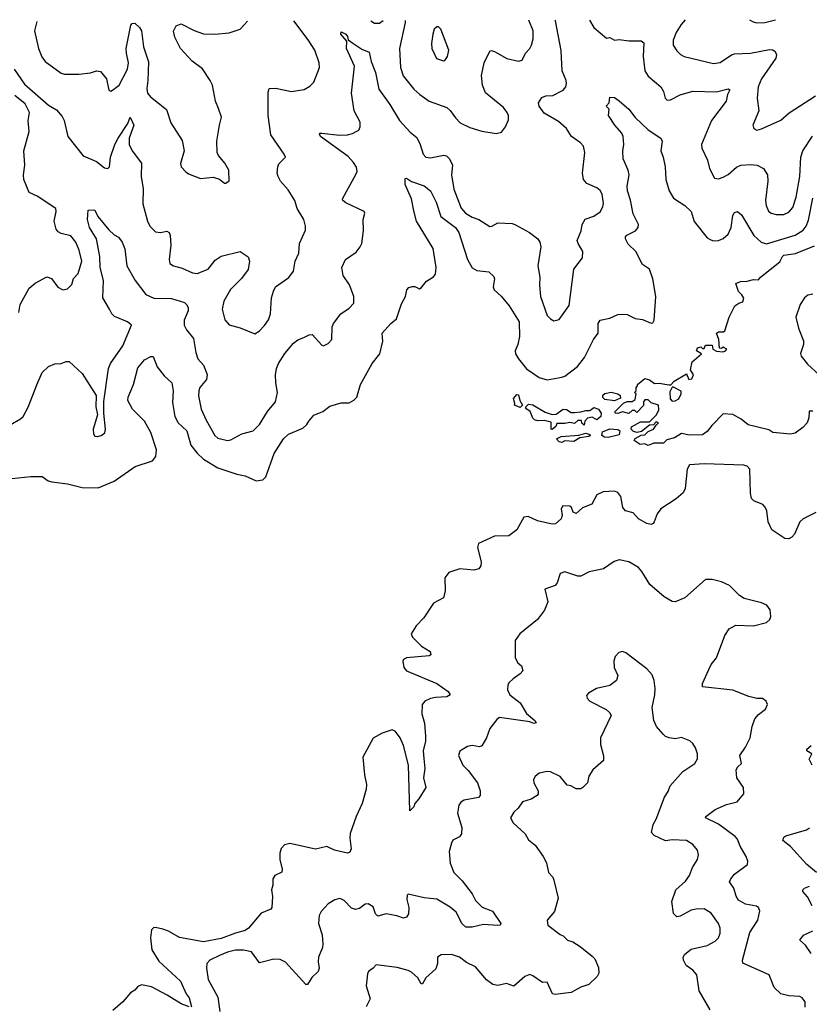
# Model space of a CAD drawing. Extents: x 2199565 to 2323334, y 894172 to 1018966.
# Tile 259 of 440: x 2228935 to 2233874, y 1011830 to 1017985. Entities that reach past the tile are written whole.
import ezdxf

# ---------------------------------------------------------------- set-up
doc = ezdxf.new("R2010")
doc.units = 0

msp = doc.modelspace()

# ---------------------------------------------------------------- linework, layer by layer
at = {"layer": '0CON10XD'}
for points in [[(2228900, 1017675), (2228965, 1017582), (2229115, 1017451.1), (2229165, 1017421.1), (2229199.8, 1017379.8), (2229212.5, 1017355), (2229235.6, 1017255), (2229332.7, 1017132.7), (2229415, 1017097.5), (2229465, 1017058), (2229486.7, 1017055), (2229495.8, 1017065), (2229503.6, 1017125), (2229530.7, 1017205), (2229550.3, 1017245), (2229610.9, 1017335), (2229625, 1017376.2), (2229648.2, 1017325), (2229618.9, 1017245), (2229620, 1017205), (2229639.2, 1017165), (2229697.8, 1017087.8), (2229694.5, 1017005), (2229708.3, 1016928.3), (2229705.9, 1016834.1), (2229733.8, 1016725), (2229748.1, 1016695), (2229785, 1016658.1), (2229815, 1016653.6), (2229855, 1016662.5), (2229870, 1016655), (2229876.9, 1016635), (2229880.6, 1016575), (2229869.2, 1016485), (2229875, 1016461.2), (2229897, 1016447), (2229952.1, 1016432.1), (2230015, 1016402.9), (2230045, 1016397.5), (2230113.8, 1016425), (2230157.8, 1016482.2), (2230195, 1016505.6), (2230315, 1016536.2), (2230365, 1016502.5), (2230372.5, 1016475), (2230365, 1016423.3), (2230322.8, 1016367.2), (2230252.9, 1016297.1), (2230210.9, 1016225), (2230201.5, 1016175), (2230218.3, 1016108.3), (2230245, 1016076.9), (2230315, 1016058.2), (2230405, 1016021.4), (2230432, 1016038), (2230466.2, 1016073.8), (2230491.4, 1016108.6), (2230504.5, 1016145), (2230509.6, 1016245), (2230522.2, 1016287.8), (2230536, 1016315), (2230617.4, 1016372.6), (2230647.2, 1016412.8), (2230658.1, 1016475), (2230680.6, 1016525), (2230685.7, 1016585), (2230721.7, 1016668.3), (2230721.9, 1016695), (2230711.4, 1016735), (2230671.1, 1016805), (2230655.7, 1016855), (2230615, 1016922), (2230566, 1016975), (2230552, 1017005), (2230546, 1017025), (2230548.8, 1017065), (2230556.2, 1017083.8), (2230596.7, 1017125), (2230590, 1017145), (2230505.8, 1017265.8), (2230490, 1017385), (2230488.3, 1017531.7), (2230495.8, 1017554.2), (2230535, 1017556.7), (2230635, 1017535.8), (2230715, 1017548), (2230750.3, 1017569.7), (2230773.8, 1017595), (2230809.4, 1017685), (2230807.1, 1017715), (2230780, 1017795), (2230739.1, 1017859.1), (2230649.5, 1017977.1)], [(2229041.7, 1017973.1), (2229028.2, 1017915), (2229051.8, 1017805), (2229072.6, 1017752.6), (2229093.8, 1017723.8), (2229195, 1017650), (2229215, 1017644.3), (2229305, 1017643.1), (2229377.6, 1017652.4), (2229415, 1017664), (2229440.5, 1017660.5), (2229478, 1017615), (2229493.3, 1017545), (2229505, 1017537.5), (2229515, 1017543.3), (2229558, 1017575), (2229609.1, 1017675), (2229615.3, 1017715), (2229602.1, 1017775), (2229601.5, 1017805), (2229630, 1017950), (2229639.3, 1017960.7), (2229655, 1017963.3), (2229685, 1017936.2), (2229696, 1017915), (2229709.6, 1017815), (2229740.2, 1017720.2), (2229737.5, 1017605), (2229730.4, 1017555), (2229734.4, 1017525), (2229752.2, 1017502.2), (2229852.5, 1017422.5), (2229880.3, 1017340.3), (2229950.3, 1017230.3), (2229962.9, 1017165), (2229940, 1017085), (2229945.6, 1017065.6), (2229975, 1017033.3), (2229991.4, 1017021.4), (2230065, 1016992.5), (2230145, 1017001.2), (2230185, 1016987.5), (2230215, 1016962.5), (2230225, 1016962.5), (2230245, 1016977.5), (2230243.3, 1017045), (2230217.9, 1017087.9), (2230177.5, 1017135), (2230169.4, 1017155), (2230168.6, 1017225), (2230184, 1017325), (2230198, 1017375), (2230178.9, 1017428.9), (2230160.6, 1017475), (2230141.9, 1017575), (2230127.1, 1017605), (2230078.1, 1017678.1), (2230014.3, 1017725), (2229941.4, 1017805), (2229905.8, 1017875), (2229897.7, 1017912.3), (2229914.3, 1017945.7), (2229945, 1017958), (2230026.4, 1017916.4), (2230085, 1017895.6), (2230155, 1017894.5), (2230245, 1017902.9), (2230315, 1017926.2), (2230360, 1017975), (2230360.2, 1017976.3)], [(2231132.2, 1017978.3), (2231155, 1017963.3), (2231185, 1017963.6), (2231208.8, 1017978.5)], [(2231346.9, 1017978.8), (2231345, 1017966.7), (2231309.7, 1017805), (2231317.1, 1017685), (2231333.4, 1017633.4), (2231400.5, 1017550.5), (2231437.1, 1017517.1), (2231495.3, 1017475.3), (2231606, 1017435), (2231627.5, 1017417.5), (2231660.6, 1017370.6), (2231690.4, 1017340.4), (2231750.7, 1017310.7), (2231825, 1017288.5), (2231915, 1017273.1), (2231948.7, 1017281.3), (2231974, 1017315), (2231992, 1017358), (2231991.9, 1017385), (2231983.3, 1017405), (2231961.9, 1017435), (2231847.8, 1017527.8), (2231828.9, 1017575), (2231822.7, 1017635), (2231840.9, 1017715), (2231875, 1017788), (2231885, 1017792.5), (2231905, 1017785.7), (2231981.7, 1017741.7), (2232055, 1017726.2), (2232077.7, 1017732.3), (2232098.8, 1017775), (2232126.2, 1017805), (2232136, 1017825), (2232146.2, 1017865), (2232145.8, 1017914.2), (2232119.4, 1017980.7)], [(2232308.9, 1016111.1), (2232371.4, 1016198.6), (2232400.9, 1016425), (2232454.2, 1016495.8), (2232456.2, 1016535), (2232427.5, 1016585), (2232422.5, 1016605), (2232445.8, 1016665), (2232453.3, 1016705), (2232472.5, 1016737.5), (2232525, 1016756.2), (2232565, 1016783.8), (2232583.1, 1016815), (2232586.5, 1016835), (2232577.1, 1016895), (2232566.4, 1016916.4), (2232545, 1016932.9), (2232481.3, 1016961.3), (2232460.8, 1016985), (2232456, 1017025), (2232468.8, 1017155), (2232461.2, 1017195), (2232443.3, 1017215), (2232386.2, 1017255), (2232355.7, 1017305), (2232305, 1017348.8), (2232215, 1017400), (2232184.2, 1017445), (2232180, 1017465), (2232201.2, 1017498.8), (2232225, 1017509.5), (2232269.7, 1017509.7), (2232335, 1017544.4), (2232350, 1017565), (2232354.5, 1017585), (2232353.3, 1017605), (2232328.5, 1017665), (2232321.7, 1017791.7), (2232286.6, 1017976.6), (2232284.5, 1017981.1)], [(2232497.8, 1017981.7), (2232526.7, 1017936.7), (2232605, 1017868.8), (2232625, 1017873.3), (2232655, 1017856.2), (2232685, 1017860.6), (2232745, 1017851.4), (2232773.1, 1017853.1), (2232822.2, 1017852.2), (2232839.5, 1017839.5), (2232834.4, 1017755), (2232845.4, 1017665.4), (2232865, 1017632), (2232944, 1017565), (2232961.2, 1017535), (2232971.2, 1017495), (2232985, 1017482), (2233005, 1017484), (2233065, 1017515.6), (2233145, 1017537.8), (2233293.6, 1017533.6), (2233365, 1017552.9), (2233376.2, 1017546.2), (2233362.6, 1017517.4), (2233353.1, 1017475), (2233262.2, 1017355), (2233199.2, 1017205), (2233201.7, 1017181.7), (2233237.3, 1017107.3), (2233249.2, 1017055), (2233280, 1016995), (2233305, 1016990), (2233335, 1017000.6), (2233365, 1017017.1), (2233417.8, 1017062.2), (2233445, 1017074.4), (2233505, 1017079.5), (2233546.7, 1017075), (2233586, 1017055), (2233611.9, 1017015), (2233614.5, 1016975), (2233598.5, 1016855), (2233602.9, 1016822.9), (2233618.5, 1016788.5), (2233635, 1016775.7), (2233667, 1016767), (2233715, 1016767.8), (2233745, 1016782.2), (2233769.9, 1016810.1), (2233791.1, 1016875), (2233813.9, 1017005), (2233820, 1017125), (2233832.9, 1017165), (2233893, 1017257)], [(2233097.8, 1017983.2), (2233071.8, 1017955), (2233041.2, 1017905), (2233022.6, 1017857.4), (2233022.5, 1017825), (2233045, 1017790.8), (2233067.4, 1017767.4), (2233091.2, 1017755), (2233275, 1017710.5), (2233315, 1017716.9), (2233386, 1017764), (2233405, 1017770.4), (2233505, 1017776.2), (2233625, 1017798.9), (2233645, 1017795.6), (2233660, 1017785), (2233669.2, 1017765), (2233664.3, 1017745), (2233574.7, 1017615.3), (2233553.9, 1017565), (2233547.9, 1017495), (2233557.1, 1017415), (2233520.8, 1017325), (2233526.2, 1017305), (2233545, 1017294.2), (2233575, 1017301.4), (2233695, 1017355.6), (2233747.6, 1017402.4), (2233911.7, 1017508.3)], [(2233499.6, 1017984.2), (2233522.1, 1017972.1), (2233545, 1017965.5), (2233595, 1017967.8), (2233661.1, 1017984.6)], [(2228875, 1015452.9), (2228940.7, 1015489.3), (2228957.1, 1015505), (2228988, 1015562), (2229042.5, 1015702.5), (2229075, 1015780), (2229115, 1015816.9), (2229155, 1015834), (2229195, 1015836.2), (2229225, 1015848), (2229245, 1015848.8), (2229325, 1015774), (2229414.2, 1015635), (2229411.9, 1015565), (2229422, 1015515), (2229394.2, 1015425), (2229396.2, 1015395), (2229405, 1015381.2), (2229421.7, 1015378.3), (2229445, 1015386.2), (2229467, 1015403), (2229472, 1015425), (2229460.8, 1015525), (2229461.3, 1015598.7), (2229490.4, 1015805), (2229503.5, 1015835), (2229580.8, 1015945), (2229634, 1016075), (2229609.2, 1016095), (2229528.5, 1016128.5), (2229511.9, 1016145), (2229495.8, 1016175), (2229454.6, 1016245), (2229459.7, 1016355), (2229437.7, 1016435), (2229435.9, 1016505), (2229416.2, 1016615), (2229372.7, 1016685), (2229358.2, 1016735), (2229364, 1016795), (2229396.8, 1016796.8), (2229405, 1016793.3), (2229424.3, 1016754.2), (2229491.7, 1016671.7), (2229525, 1016639.2), (2229553.8, 1016625), (2229575, 1016593.3), (2229593, 1016553), (2229605.6, 1016445), (2229658.2, 1016355), (2229725, 1016266.9), (2229775, 1016243.5), (2229885, 1016242.2), (2229965, 1016216.2), (2229979.1, 1016205), (2229989.1, 1016185), (2229989.5, 1016165), (2229962.9, 1016107.1), (2229964.5, 1016074.5), (2229977.5, 1016045), (2230022, 1015992), (2230036, 1015905), (2230049.2, 1015865), (2230084.2, 1015824.2), (2230106.6, 1015766.6), (2230102.9, 1015735), (2230061.1, 1015685), (2230054.5, 1015665), (2230053.8, 1015633.8), (2230070.7, 1015550.7), (2230100.7, 1015480.7), (2230154.7, 1015384.7), (2230175, 1015368.9), (2230235, 1015354.3), (2230255, 1015357.5), (2230323.6, 1015396.4), (2230395, 1015415.6), (2230435.5, 1015455), (2230484.1, 1015535.9), (2230534.3, 1015595), (2230547.8, 1015655), (2230536.9, 1015715), (2230535.7, 1015765.7), (2230541.1, 1015805), (2230554.5, 1015835), (2230592.3, 1015897.7), (2230647.4, 1015962.6), (2230675, 1015984.3), (2230712.7, 1015997.3), (2230745, 1016013.8), (2230765, 1016016.2), (2230825, 1015950), (2230835, 1015946.7), (2230865, 1015961.2), (2230887.5, 1015985), (2230890, 1016065), (2230896.7, 1016085), (2230944.3, 1016145.7), (2230995, 1016181.2), (2231025, 1016212.5), (2231024, 1016255), (2230997, 1016327), (2230958, 1016385), (2230949.2, 1016435), (2230973.8, 1016485), (2231039.3, 1016530.7), (2231065.5, 1016564.5), (2231074.4, 1016585.6), (2231086.1, 1016666.1), (2231084, 1016735), (2231093.3, 1016775), (2231090, 1016785), (2230975, 1016840), (2230956.2, 1016855), (2230954, 1016865), (2231039.8, 1017020.2), (2231045.6, 1017035), (2231042, 1017062), (2231022.8, 1017092.8), (2230988.6, 1017128.6), (2230816.2, 1017255), (2230810.5, 1017269.5), (2230814.5, 1017275.5), (2230825.5, 1017275.5), (2230935, 1017261.9), (2230985, 1017265.5), (2231017.4, 1017272.6), (2231043.2, 1017286.8), (2231056, 1017295), (2231065.5, 1017315), (2231064.5, 1017345), (2231027.6, 1017415), (2231010, 1017525), (2231030, 1017695), (2230978, 1017805), (2230980.7, 1017850.7), (2230944.4, 1017895), (2230945, 1017908.8), (2230975, 1017894.2), (2230985, 1017880), (2230988.8, 1017858.8), (2231017.7, 1017837.7), (2231075, 1017800.6), (2231120.9, 1017780.9), (2231132.7, 1017722.7), (2231161.2, 1017655), (2231180.6, 1017550.6), (2231250.5, 1017455), (2231311.1, 1017355), (2231377.5, 1017282.5), (2231418.6, 1017248.6), (2231440, 1017205), (2231458.1, 1017145), (2231475, 1017124.4), (2231505, 1017120.5), (2231587, 1017137), (2231605, 1017133.3), (2231623.3, 1017115), (2231641.5, 1017075), (2231636.6, 1017015), (2231649.6, 1016925), (2231696.3, 1016806.3), (2231723.5, 1016775), (2231765, 1016750), (2231806.2, 1016735), (2231875, 1016692.5), (2231887, 1016693), (2231925, 1016714), (2232015, 1016710.8), (2232032.5, 1016705), (2232124.4, 1016654.4), (2232176, 1016615), (2232189.2, 1016595), (2232194.2, 1016565), (2232175.6, 1016445), (2232187.8, 1016375), (2232185.6, 1016325), (2232193.3, 1016255), (2232235, 1016136), (2232255, 1016114), (2232275, 1016102.5), (2232308.9, 1016111.1)], [(2231585, 1017726.7), (2231595, 1017730), (2231610, 1017755), (2231618.8, 1017795), (2231570, 1017925), (2231555, 1017940), (2231545, 1017940), (2231527.5, 1017925), (2231520, 1017895), (2231510.8, 1017835), (2231512.9, 1017805), (2231542.3, 1017742.3), (2231585, 1017726.7)], [(2228930, 1016155), (2228937.1, 1016205), (2228994.5, 1016305.5), (2229031.3, 1016338.7), (2229105, 1016377.5), (2229135, 1016367.5), (2229173.7, 1016313.7), (2229205, 1016295.8), (2229235, 1016302), (2229260.3, 1016329.7), (2229272.2, 1016367.8), (2229301.7, 1016398.3), (2229323.1, 1016475), (2229307.5, 1016545), (2229285.6, 1016595), (2229255, 1016634), (2229195, 1016648.6), (2229175, 1016659.2), (2229163.6, 1016675), (2229151.5, 1016725), (2229163.5, 1016785), (2229161.9, 1016805), (2229045, 1016882.1), (2228995, 1016904.3), (2228961.5, 1016985), (2228958.2, 1017015), (2228967.5, 1017075), (2228961.2, 1017165), (2228994.6, 1017285.4), (2228988.6, 1017355), (2228995.7, 1017405), (2228968.8, 1017458.8), (2228905, 1017511.2)], [(2232732.2, 1016637.8), (2232786.9, 1016665), (2232803.3, 1016685), (2232805.5, 1016704.5), (2232772.1, 1016772.1), (2232755.8, 1016855.8), (2232736.2, 1016915), (2232735.4, 1016945), (2232747.7, 1017015), (2232740.4, 1017045), (2232708.9, 1017115), (2232706.9, 1017165), (2232713.1, 1017205), (2232708.9, 1017255), (2232701.4, 1017275), (2232657.1, 1017325), (2232618, 1017385), (2232622.5, 1017425), (2232603.3, 1017445), (2232622.5, 1017465), (2232625, 1017500), (2232655, 1017498.8), (2232685, 1017477.5), (2232745, 1017425.6), (2232785, 1017372.9), (2232865, 1017296.9), (2232944.4, 1017244.4), (2232952.5, 1017225), (2232945.6, 1017165), (2232959.5, 1017125), (2232971.1, 1017065), (2232976.5, 1016985), (2232996.5, 1016915), (2233025, 1016869.4), (2233095, 1016822.5), (2233135, 1016786), (2233153, 1016723), (2233235, 1016622), (2233258.3, 1016608.3), (2233275, 1016602.5), (2233305, 1016604), (2233335, 1016617.5), (2233366.3, 1016643.7), (2233384.3, 1016685), (2233395, 1016760), (2233405, 1016780), (2233424.1, 1016785.9), (2233448.9, 1016765), (2233526.4, 1016635), (2233573.2, 1016593.2), (2233605, 1016582.9), (2233785, 1016637.1), (2233835, 1016668.5), (2233853.1, 1016695), (2233867.5, 1016732.5), (2233895, 1016869.5)], [(2228885, 1015116.2), (2229005, 1015130), (2229075, 1015128.8), (2229113, 1015103), (2229135.7, 1015095.7), (2229235, 1015084.2), (2229325, 1015060.8), (2229425, 1015057.8), (2229525, 1015100), (2229657.6, 1015192.4), (2229765, 1015227.8), (2229786.5, 1015255), (2229790.4, 1015295), (2229755.3, 1015405), (2229714.7, 1015474.7), (2229639.7, 1015549.7), (2229611.4, 1015605), (2229612.9, 1015625), (2229646.4, 1015703.6), (2229675, 1015808.8), (2229715, 1015858.8), (2229755, 1015880), (2229769.3, 1015879.3), (2229795.5, 1015815.5), (2229838.4, 1015758.4), (2229886.5, 1015715), (2229895.5, 1015665), (2229891.3, 1015591.3), (2229904.7, 1015505), (2229925.7, 1015465.7), (2229980.4, 1015415), (2230006.2, 1015325), (2230044.6, 1015275), (2230085, 1015236.9), (2230175, 1015182.7), (2230293.3, 1015143.3), (2230345, 1015133.8), (2230415, 1015101.5), (2230455, 1015108.8), (2230475, 1015128.1), (2230526.5, 1015273.5), (2230585.9, 1015364.1), (2230615.4, 1015394.6), (2230705, 1015431.8), (2230731.5, 1015455), (2230744, 1015476), (2230775, 1015511.9), (2230830, 1015535), (2230875, 1015568.8), (2230945, 1015588.8), (2230995, 1015589.2), (2231024.3, 1015605.7), (2231043.8, 1015625), (2231067.5, 1015705), (2231140, 1015835), (2231187.5, 1015895), (2231205.8, 1015975), (2231201.2, 1016025), (2231256, 1016085), (2231292, 1016115), (2231322.3, 1016207.7), (2231347.5, 1016255), (2231356.7, 1016295), (2231369.5, 1016310.5), (2231392.7, 1016317.3), (2231407.1, 1016317.1), (2231435, 1016302.5), (2231445, 1016307.5), (2231480.3, 1016349.7), (2231522.4, 1016377.6), (2231535, 1016394), (2231540.8, 1016435), (2231522, 1016555), (2231417.5, 1016725), (2231399.5, 1016789.5), (2231385.4, 1016865), (2231345.5, 1016955), (2231345, 1016992.5), (2231355, 1016993.8), (2231385, 1016973.3), (2231465, 1016945.7), (2231504.2, 1016915), (2231539.2, 1016845), (2231570, 1016755), (2231660.4, 1016685), (2231682.1, 1016655), (2231736.3, 1016486.3), (2231764.3, 1016434.3), (2231795, 1016416.2), (2231869.2, 1016409.2), (2231899.8, 1016379.8), (2231904.4, 1016365), (2231895.6, 1016315.6), (2231902.9, 1016295), (2231947, 1016257), (2231996, 1016195), (2232057.9, 1016095), (2232061.5, 1016005), (2232050.8, 1015955), (2232034.1, 1015914.1), (2232036.2, 1015895), (2232054, 1015865), (2232105, 1015802), (2232185, 1015747.8), (2232235, 1015734.4), (2232325, 1015750), (2232345, 1015757.1), (2232423.1, 1015816.9), (2232467.8, 1015872.2), (2232524.4, 1015985), (2232552.9, 1016025), (2232552.2, 1016085), (2232565, 1016106), (2232625, 1016118.6), (2232675, 1016141.1), (2232705, 1016143.5), (2232735, 1016140.9), (2232785, 1016117.1), (2232830.5, 1016110.5), (2232885, 1016087.5), (2232895, 1016090), (2232903.6, 1016106.4), (2232914.4, 1016255), (2232894.3, 1016365), (2232874.3, 1016424.3), (2232831.2, 1016455), (2232789.2, 1016535), (2232740.8, 1016580.8), (2232724.5, 1016615), (2232723.6, 1016626.4), (2232732.2, 1016637.8)], [(2233895, 1015537.5), (2233871.7, 1015538.3), (2233870, 1015495), (2233860, 1015465), (2233832.5, 1015435), (2233785, 1015399.2), (2233755, 1015394.2), (2233645, 1015403.3), (2233620, 1015420), (2233492.1, 1015452.1), (2233448.3, 1015488.3), (2233395, 1015517.5), (2233335, 1015520), (2233262.9, 1015447.1), (2233235, 1015410), (2233205, 1015390), (2233125, 1015386.7), (2233075, 1015398), (2233029.4, 1015370.6), (2232982, 1015358), (2232961.7, 1015338.3), (2232901.7, 1015338.3), (2232865, 1015322), (2232845, 1015332.5), (2232815, 1015330), (2232777.5, 1015355), (2232783.9, 1015366.1), (2232821.7, 1015388.3), (2232845, 1015390), (2232865, 1015410), (2232900, 1015425), (2232915, 1015450), (2232930, 1015465), (2232915, 1015470), (2232898.3, 1015451.7), (2232875, 1015450), (2232825, 1015410), (2232796.7, 1015403.3), (2232775, 1015410), (2232760, 1015425), (2232760.7, 1015439.3), (2232818.3, 1015471.7), (2232875, 1015470), (2232917.5, 1015515), (2232932.5, 1015545), (2232930, 1015575), (2232885, 1015590), (2232865, 1015607.5), (2232845, 1015607.5), (2232837.5, 1015595), (2232837.5, 1015572.5), (2232795, 1015530), (2232781.7, 1015541.7), (2232765, 1015542.5), (2232745, 1015522.5), (2232705, 1015533.3), (2232675, 1015522), (2232660, 1015525), (2232660, 1015535), (2232711.7, 1015588.3), (2232735, 1015597.5), (2232765, 1015597.5), (2232785, 1015610), (2232790, 1015645), (2232780, 1015655), (2232790, 1015665), (2232790, 1015685), (2232800, 1015695), (2232800, 1015705), (2232845, 1015742.5), (2232875, 1015732.5), (2232905, 1015710), (2232935, 1015712.5), (2232995, 1015702.5), (2233007, 1015703), (2233027.5, 1015725), (2233105, 1015770), (2233120, 1015735), (2233139.3, 1015740.7), (2233150, 1015765), (2233130, 1015795), (2233140, 1015845), (2233200, 1015895), (2233167.5, 1015915), (2233175, 1015932.5), (2233195, 1015940), (2233205, 1015930), (2233215, 1015930), (2233225, 1015950), (2233265, 1015950), (2233270, 1015925), (2233293, 1015913), (2233335, 1015907.5), (2233350, 1015915), (2233357.5, 1015925), (2233335, 1015937.5), (2233325, 1015930), (2233311.7, 1015931.7), (2233306.7, 1015985), (2233292.5, 1016025), (2233305, 1016032.5), (2233337, 1016033), (2233345, 1016040), (2233372.5, 1016125), (2233407.5, 1016195), (2233432.5, 1016212.5), (2233458.8, 1016221.2), (2233463, 1016243), (2233452.5, 1016265), (2233430, 1016285), (2233413.3, 1016335), (2233442.3, 1016347.7), (2233485, 1016350), (2233525, 1016360), (2233555, 1016357.5), (2233567.5, 1016375), (2233690, 1016470), (2233705, 1016504.2), (2233715, 1016511.8), (2233787.5, 1016522.5), (2233905, 1016570.8)], [(2233895, 1016268.9), (2233865, 1016261.9), (2233842.9, 1016245), (2233815.8, 1016205), (2233790, 1016125), (2233805.5, 1016055.5), (2233836.9, 1015976.9), (2233836.6, 1015953.4), (2233818.3, 1015898.3), (2233821.7, 1015881.7), (2233861.4, 1015831.4), (2233935, 1015763.8)], [(2233015, 1015600), (2233035, 1015602.5), (2233057.5, 1015615), (2233072.5, 1015645), (2233071.7, 1015661.7), (2233025, 1015687.5), (2233015, 1015687.5), (2233000.7, 1015659.3), (2233002.5, 1015615), (2233015, 1015600)], [(2232065, 1015560), (2232030, 1015575), (2232032.5, 1015585), (2232023.6, 1015616.4), (2232045, 1015642.5), (2232055, 1015640), (2232062.5, 1015605), (2232080, 1015575), (2232065, 1015560)], [(2232655, 1015602.5), (2232595, 1015610), (2232583, 1015623), (2232583, 1015637), (2232595, 1015647.5), (2232635, 1015656.7), (2232675, 1015646.7), (2232690, 1015635), (2232691.7, 1015618.3), (2232655, 1015602.5)], [(2232265, 1015422.5), (2232260, 1015425), (2232258.3, 1015468.3), (2232215, 1015480), (2232175, 1015477.5), (2232155, 1015482.5), (2232143.6, 1015493.6), (2232127.5, 1015535), (2232100, 1015555), (2232100, 1015565), (2232118.3, 1015581.7), (2232145, 1015576.2), (2232221.4, 1015531.4), (2232265, 1015516.2), (2232290.7, 1015519.3), (2232335, 1015550), (2232355, 1015547.5), (2232385, 1015530), (2232405, 1015530), (2232445, 1015532.5), (2232475, 1015542.5), (2232501.7, 1015541.7), (2232525, 1015560), (2232555, 1015550), (2232572.5, 1015525), (2232570, 1015505), (2232545, 1015482.5), (2232515, 1015500), (2232486.4, 1015493.6), (2232470, 1015475), (2232465, 1015450), (2232451.7, 1015461.7), (2232448.3, 1015478.3), (2232425, 1015480), (2232405, 1015460), (2232375, 1015467.5), (2232345, 1015460), (2232295, 1015460), (2232288.3, 1015441.7), (2232265, 1015422.5)], [(2232325, 1015342.5), (2232310, 1015345), (2232292.5, 1015365), (2232320.7, 1015379.3), (2232431.7, 1015388.3), (2232475, 1015400), (2232501.7, 1015391.7), (2232502.5, 1015385), (2232495, 1015380), (2232438.3, 1015371.7), (2232401.7, 1015348.3), (2232345, 1015352.5), (2232325, 1015342.5)], [(2232615, 1015373.6), (2232592.5, 1015375), (2232576.7, 1015385), (2232580.8, 1015409.2), (2232625, 1015426.2), (2232675, 1015422.5), (2232688.6, 1015415), (2232685, 1015389.2), (2232615, 1015373.6)], [(2233913.3, 1014905), (2233835.6, 1014864.4), (2233815, 1014846), (2233780.5, 1014769.5), (2233765, 1014750), (2233745, 1014738.8), (2233721.4, 1014741.4), (2233640, 1014795), (2233617.1, 1014845), (2233607.5, 1014915), (2233598.1, 1014938.1), (2233583.3, 1014953.3), (2233527.2, 1014977.2), (2233512.5, 1014992.5), (2233504.7, 1015025), (2233501.2, 1015175), (2233485, 1015194.7), (2233465, 1015199.5), (2233215, 1015208.3), (2233125, 1015201.6), (2233109.8, 1015175), (2233096.3, 1015055), (2233085, 1015026.7), (2233040.2, 1014989.8), (2232945, 1014928), (2232921.2, 1014895), (2232904, 1014846), (2232898, 1014835), (2232885, 1014830), (2232857.5, 1014835), (2232805.5, 1014865.5), (2232771.1, 1014901.1), (2232722.9, 1014915), (2232708.2, 1014935), (2232694.2, 1015005), (2232675, 1015030), (2232655, 1015037.5), (2232585, 1015033.8), (2232543.8, 1015015), (2232514.1, 1014955.9), (2232455.8, 1014934.2), (2232415, 1014897.5), (2232396.7, 1014906.7), (2232386, 1014935), (2232375, 1014943.8), (2232332.5, 1014945), (2232322.3, 1014927.7), (2232328.8, 1014885), (2232321.2, 1014865), (2232287, 1014833), (2232265, 1014831.9), (2232173.1, 1014853.1), (2232115, 1014879.2), (2232087.5, 1014875), (2232044.5, 1014795.5), (2231995, 1014758), (2231905, 1014756.2), (2231805, 1014710), (2231797.5, 1014685), (2231821.4, 1014595), (2231818.3, 1014571.7), (2231806.9, 1014553.1), (2231775, 1014544.4), (2231687.8, 1014552.2), (2231618.3, 1014528.3), (2231594.2, 1014495), (2231596.7, 1014415), (2231585, 1014371.2), (2231522.6, 1014337.4), (2231463.5, 1014245), (2231415, 1014195.6), (2231382.5, 1014145), (2231390.8, 1014125), (2231448.9, 1014068.9), (2231503.3, 1014035), (2231506.2, 1014015), (2231495, 1014008.8), (2231355, 1013995.6), (2231336.2, 1013985), (2231331.2, 1013975), (2231336.7, 1013935), (2231353.3, 1013915), (2231544, 1013835), (2231614.2, 1013785), (2231628, 1013765), (2231607.2, 1013752.8), (2231535, 1013748.8), (2231505, 1013741.2), (2231468, 1013725), (2231452.5, 1013705), (2231449.6, 1013645), (2231467.6, 1013587.6), (2231472.9, 1013507.1), (2231472.5, 1013475), (2231458.9, 1013415), (2231462.9, 1013367.1), (2231468, 1013305), (2231460, 1013245), (2231474.3, 1013185), (2231432, 1013115), (2231406.7, 1013085), (2231400, 1013065), (2231375, 1013040), (2231366.8, 1013325), (2231335, 1013447.8), (2231315, 1013495.5), (2231285, 1013534.5), (2231265, 1013545.3), (2231202.1, 1013525), (2231145, 1013492.9), (2231081.2, 1013375), (2231091.1, 1013265), (2231103.6, 1013205), (2231101.8, 1013175), (2231076, 1013085), (2231038.8, 1013005), (2231001.5, 1012898.5), (2230999.2, 1012869.2), (2231007.3, 1012802.7), (2230999.2, 1012780.8), (2230985.9, 1012774.1), (2230905, 1012793.3), (2230855, 1012815.5), (2230785, 1012800.7), (2230625, 1012834.3), (2230592.1, 1012827.9), (2230570, 1012805), (2230561.4, 1012775), (2230561.9, 1012735), (2230576, 1012675), (2230573.8, 1012656.2), (2230531.2, 1012635), (2230517.5, 1012615), (2230518.1, 1012575), (2230510, 1012545), (2230515.5, 1012504.5), (2230512, 1012435), (2230505, 1012424), (2230445, 1012398.9), (2230365.3, 1012305), (2230345, 1012290.7), (2230285, 1012275.8), (2230195, 1012241.3), (2230085, 1012219.8), (2229935, 1012248.3), (2229865, 1012288), (2229829.8, 1012300.2), (2229785, 1012310), (2229772.2, 1012307.8), (2229759.1, 1012295), (2229753.6, 1012246.4), (2229761.2, 1012171.2), (2229805, 1012100), (2229940, 1011975), (2229977.1, 1011895), (2229995, 1011870), (2230010, 1011815)], [(2233847.6, 1011812.4), (2233847.5, 1011845), (2233829.7, 1011869.7), (2233815, 1011878.8), (2233745, 1011882.9), (2233695, 1011895.7), (2233654.5, 1011934.5), (2233622, 1012015), (2233458, 1012088), (2233455.8, 1012105), (2233501.7, 1012278.3), (2233552.5, 1012355), (2233564.2, 1012415), (2233556.2, 1012435), (2233544.2, 1012444.2), (2233475, 1012456.9), (2233431.5, 1012481.5), (2233416.5, 1012505), (2233402.2, 1012555), (2233374.6, 1012594.6), (2233381.9, 1012615), (2233405.5, 1012644.5), (2233486, 1012705), (2233488.6, 1012725), (2233479.4, 1012755), (2233441.2, 1012818.8), (2233425, 1012862), (2233409.9, 1012879.9), (2233305.4, 1012955.4), (2233224.1, 1012995.9), (2233226.7, 1013005), (2233285, 1013048.5), (2233355, 1013078.1), (2233423.3, 1013095), (2233463.3, 1013145), (2233461.2, 1013185), (2233420, 1013245), (2233416, 1013295), (2233425.5, 1013314.5), (2233450, 1013335), (2233440, 1013385), (2233475, 1013436.7), (2233502.9, 1013495), (2233515.8, 1013565.8), (2233532.9, 1013615), (2233555, 1013642.5), (2233600, 1013675), (2233612, 1013705), (2233604.1, 1013724.1), (2233581.7, 1013741.7), (2233545, 1013742), (2233495, 1013754.2), (2233395, 1013793.1), (2233205, 1013813.8), (2233206.2, 1013835), (2233245, 1013922.5), (2233260, 1013955), (2233293.6, 1013996.4), (2233344.2, 1014135.8), (2233372.3, 1014177.7), (2233415, 1014200), (2233525, 1014196), (2233605, 1014216.7), (2233626.7, 1014235), (2233633.8, 1014255), (2233628.8, 1014295), (2233607.5, 1014325), (2233575, 1014340), (2233466.1, 1014366.1), (2233436.7, 1014385), (2233375, 1014448.8), (2233325, 1014471.2), (2233265, 1014486.2), (2233224, 1014486), (2233095, 1014371.2), (2233035, 1014346.7), (2233015, 1014348.8), (2232965, 1014376.2), (2232876.2, 1014455), (2232826.9, 1014535), (2232805, 1014559.4), (2232745, 1014595.6), (2232685, 1014607.5), (2232653, 1014597), (2232587.3, 1014552.7), (2232495.9, 1014534.1), (2232445, 1014506.7), (2232426.4, 1014506.4), (2232345, 1014533.8), (2232315, 1014522.5), (2232296.7, 1014465), (2232285, 1014447.5), (2232220, 1014425), (2232238.8, 1014345), (2232217.3, 1014292.7), (2232173.8, 1014235), (2232063.3, 1014145), (2232033.8, 1014105), (2232033.8, 1013995), (2232051.2, 1013965), (2232073.3, 1013945), (2232081.2, 1013915), (2232066.2, 1013895), (2232021.2, 1013865), (2231995, 1013838.8), (2231987.5, 1013825), (2231985.7, 1013795), (2232001.4, 1013765), (2232064.3, 1013715), (2232105, 1013648.8), (2232156.2, 1013605), (2232165, 1013590), (2232150, 1013585), (2232125, 1013596.2), (2231935, 1013622.5), (2231919.1, 1013610.9), (2231876, 1013554), (2231854.6, 1013495), (2231825, 1013445.8), (2231811.2, 1013438.8), (2231765, 1013447.1), (2231735, 1013440.8), (2231687.1, 1013412.9), (2231679.2, 1013385), (2231706.2, 1013325), (2231740.5, 1013290.5), (2231797.5, 1013215), (2231814.3, 1013165), (2231815.8, 1013135), (2231805, 1013122.9), (2231714.7, 1013105.3), (2231695, 1013094.3), (2231680.6, 1013075), (2231673.3, 1013025), (2231699.4, 1012935), (2231699.2, 1012895), (2231685, 1012876.2), (2231645, 1012856.2), (2231635, 1012837.5), (2231620.8, 1012785), (2231627.3, 1012712.7), (2231650.6, 1012655), (2231701.9, 1012601.9), (2231765, 1012521.2), (2231785, 1012478), (2231828, 1012438), (2231892.9, 1012412.9), (2231944.3, 1012335), (2231940, 1012325), (2231925, 1012322.1), (2231835, 1012329.1), (2231765, 1012312.2), (2231725, 1012313.3), (2231702.4, 1012332.4), (2231664.5, 1012405), (2231627.8, 1012437.8), (2231545, 1012487.3), (2231465.5, 1012495.5), (2231365, 1012517.5), (2231357.5, 1012512.5), (2231356.2, 1012485), (2231368.1, 1012435), (2231367.1, 1012395), (2231353.3, 1012375), (2231335, 1012368), (2231293.7, 1012383.7), (2231226.3, 1012396.3), (2231175, 1012380.8), (2231161.4, 1012395), (2231145, 1012438.6), (2231115, 1012458.9), (2231095, 1012456.9), (2231060.2, 1012429.8), (2231035, 1012422.5), (2231011.1, 1012431.1), (2230965, 1012478.8), (2230947.7, 1012487.7), (2230935, 1012491.2), (2230905.9, 1012484.1), (2230865, 1012458), (2230819.7, 1012410.3), (2230807.5, 1012385), (2230804.3, 1012334.3), (2230826.2, 1012265), (2230830.6, 1012205), (2230828.1, 1012185), (2230803.3, 1012125), (2230801.1, 1012095), (2230808.1, 1012055), (2230801.4, 1012035), (2230762.5, 1011997.5), (2230735, 1011953.3), (2230725, 1011953.3), (2230597.5, 1012092.5), (2230565, 1012109.2), (2230525, 1012112.9), (2230435, 1012090), (2230385, 1012157.5), (2230335, 1012168.9), (2230285, 1012168.5), (2230235, 1012156.8), (2230185, 1012135.4), (2230124.6, 1012105.4), (2230106, 1012085), (2230103.3, 1012055), (2230114.6, 1011985), (2230173.5, 1011875), (2230187.1, 1011785)], [(2233253.8, 1011795), (2233184.3, 1011915), (2233169.2, 1012015), (2233145, 1012043.8), (2233103.6, 1012073.6), (2233086, 1012105), (2233084, 1012125), (2233095.8, 1012144.2), (2233135, 1012173.8), (2233235, 1012197.8), (2233285, 1012224.4), (2233305, 1012246), (2233315.5, 1012275), (2233315.6, 1012305), (2233305.6, 1012335), (2233258.9, 1012398.9), (2233215, 1012426.9), (2233165, 1012424.3), (2233135, 1012418.6), (2233065, 1012380.8), (2233045, 1012376), (2233025, 1012397.5), (2233013.2, 1012473.2), (2233038.5, 1012545), (2233099.2, 1012600.8), (2233124.5, 1012635), (2233142.5, 1012685), (2233174.3, 1012735), (2233180.8, 1012765), (2233174.3, 1012794.3), (2233145, 1012829.2), (2233105, 1012854.5), (2233015, 1012857.9), (2232975, 1012851.5), (2232903.3, 1012885), (2232886.2, 1012905), (2232896, 1012955), (2232915, 1012986.7), (2232968, 1013125), (2232990.3, 1013159.7), (2233002.5, 1013195), (2233082.5, 1013285), (2233158.1, 1013335), (2233173.6, 1013365), (2233174.5, 1013395), (2233162.6, 1013432.6), (2233145, 1013461.2), (2233126.8, 1013476.8), (2233075, 1013498), (2233035, 1013490), (2232997.5, 1013495), (2232975, 1013504), (2232958.7, 1013518.7), (2232917.4, 1013567.4), (2232901.1, 1013605), (2232890, 1013685), (2232907.5, 1013765), (2232908.5, 1013805), (2232903.1, 1013855), (2232889.7, 1013889.7), (2232856.8, 1013926.8), (2232725, 1014028), (2232705, 1014036), (2232681.7, 1014028.3), (2232658.8, 1014005), (2232650, 1013975), (2232654, 1013935), (2232676, 1013885), (2232666.7, 1013855), (2232625, 1013822.5), (2232543.3, 1013805), (2232492.5, 1013775), (2232480.7, 1013759.3), (2232483.9, 1013743.9), (2232500, 1013725), (2232602.1, 1013672.1), (2232624.3, 1013654.3), (2232634, 1013635), (2232567.5, 1013495), (2232567.1, 1013455), (2232585.9, 1013384.1), (2232586.9, 1013353.1), (2232518.8, 1013295), (2232494.2, 1013255.8), (2232486.1, 1013213.9), (2232457.5, 1013185), (2232445, 1013176.7), (2232415, 1013176.2), (2232382.5, 1013195), (2232360, 1013200), (2232315.7, 1013255), (2232255, 1013284.2), (2232235, 1013285.8), (2232184.4, 1013275.6), (2232158.8, 1013255), (2232148, 1013235), (2232150.8, 1013215), (2232177.5, 1013165), (2232178, 1013145), (2232172, 1013135), (2232135, 1013111.9), (2232080, 1013095), (2232053.1, 1013056.9), (2232025, 1013030.8), (2232005.6, 1012995), (2232021.1, 1012965), (2232097.1, 1012895), (2232117.7, 1012857.7), (2232158, 1012825), (2232210, 1012755), (2232230, 1012715), (2232242.5, 1012655), (2232268.8, 1012625), (2232275.7, 1012605.7), (2232303.6, 1012493.6), (2232279.7, 1012410.3), (2232233.3, 1012355), (2232237.5, 1012325), (2232315, 1012266.7), (2232335, 1012258.8), (2232361.7, 1012231.7), (2232395, 1012220), (2232440.7, 1012190.7), (2232515, 1012131.2), (2232531.2, 1012115), (2232555, 1012060), (2232556.2, 1012025), (2232547, 1012003), (2232495, 1011953.3), (2232445, 1011936.2), (2232385, 1011903.8), (2232285, 1011891.2), (2232266.4, 1011896.4), (2232235, 1011967.5), (2232205, 1011966.7), (2232145, 1012008.1), (2232125, 1012015.6), (2232095, 1012004.2), (2232025, 1011942.5), (2231979.7, 1011959.7), (2231925, 1011947.1), (2231895, 1011953.1), (2231855, 1011983.3), (2231785, 1012063.3), (2231730.4, 1012090.4), (2231685, 1012125.6), (2231635, 1012140.6), (2231571.7, 1012138.3), (2231547.5, 1012125), (2231547.5, 1012085), (2231538.3, 1012051.7), (2231475.7, 1011995), (2231455, 1011957.5), (2231445, 1011957.5), (2231425, 1011996), (2231385, 1012031.4), (2231365, 1012041.4), (2231295, 1012059.2), (2231165, 1012076.2), (2231146.7, 1012055), (2231115.8, 1012034.2), (2231110.3, 1012019.7), (2231101.5, 1011945), (2231127.8, 1011865), (2231101.4, 1011815)], [(2233891.2, 1013325), (2233872.3, 1013362.3), (2233890, 1013395), (2233857.5, 1013415), (2233857.5, 1013425), (2233885, 1013448.8)], [(2233918, 1012655), (2233858, 1012705), (2233756.9, 1012816.9), (2233708.8, 1012855), (2233713.8, 1012875), (2233725.8, 1012884.2), (2233855, 1012920), (2233875, 1012933.3)], [(2233891.8, 1012445), (2233861.8, 1012501.8), (2233833.8, 1012535), (2233833.3, 1012545), (2233842.5, 1012555), (2233875, 1012568)], [(2233885, 1012147.5), (2233850.3, 1012200.3), (2233815, 1012230), (2233837.7, 1012262.3), (2233895, 1012290)], [(2229995, 1011813.3), (2229945, 1011832.5), (2229858.2, 1011888.2), (2229758.6, 1011938.6), (2229697.8, 1011952.2), (2229675, 1011941.5), (2229655, 1011918.1), (2229627.6, 1011902.4), (2229579.2, 1011845), (2229517.9, 1011792.1)]]:
    msp.add_lwpolyline(points, dxfattribs=at)

doc.saveas('drawing.dxf')
